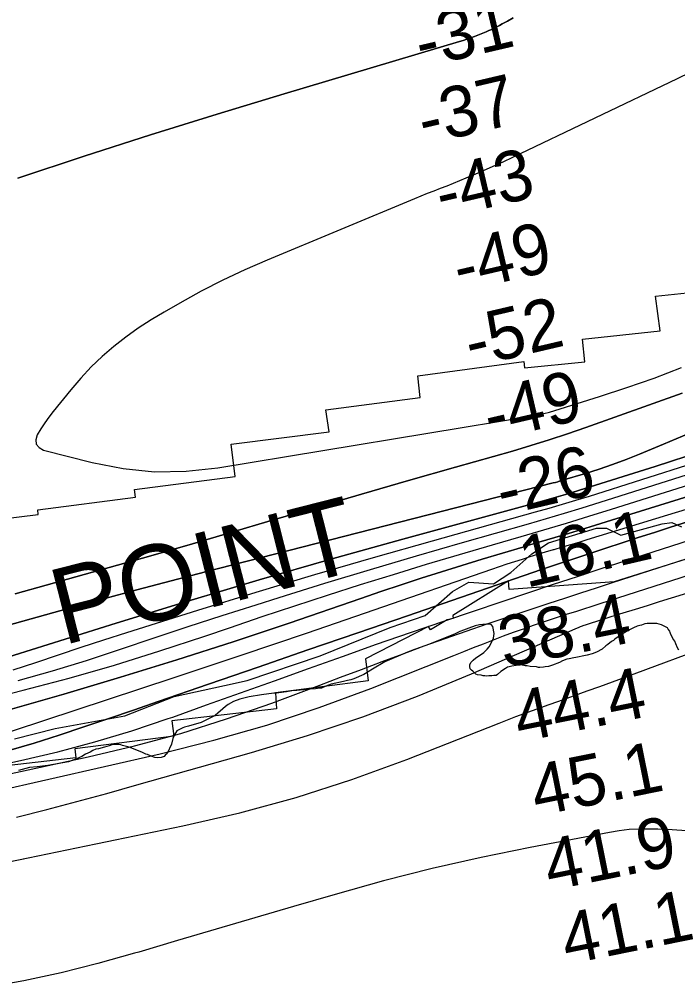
# Model space of a CAD drawing. Extents: x 3187622 to 3225504, y 800805 to 826213.
# Drawn here: x 3215002 to 3215871, y 810085 to 811363 of the extents above; entities that cross this region are included whole.
import ezdxf

# ---------------------------------------------------------------- set-up
doc = ezdxf.new("R2010")
doc.units = 0
for name, color, linetype in [('V-RIVR-EDGE', 7, 'Continuous'), ('V-RIVR-RANG', 7, 'Continuous'), ('V-RRAP-RVMT', 7, 'Continuous'), ('V-RRAP-RVMT-IDEN', 7, 'Continuous'), ('V-SITE-VEGE', 7, 'Continuous'), ('V-TOPO-DPTH', 7, 'Continuous'), ('V-TOPO-MAJR', 7, 'Continuous'), ('V-TOPO-MINR', 7, 'Continuous'), ('V-TOPO-WATR', 7, 'Continuous')]:
    doc.layers.add(name, color=color, linetype=linetype)

msp = doc.modelspace()

# ---------------------------------------------------------------- linework, layer by layer
at = {"layer": 'V-RIVR-EDGE'}
msp.add_lwpolyline([(3214995.4, 810413.4), (3215049.4, 810427.1), (3215141.1, 810443.9), (3215206.4, 810469.4), (3215272.9, 810484), (3215302.9, 810490.4), (3215399.1, 810523.2), (3215491.3, 810560.4), (3215537.5, 810576.3), (3215574, 810608), (3215595.4, 810620.5), (3215628, 810618.3), (3215650.6, 810633), (3215678.5, 810657.7), (3215700.7, 810672), (3215763.8, 810691.4), (3215777.2, 810691.4), (3215795.9, 810682.2), (3215850.7, 810697.3), (3215863.3, 810699), (3215875.9, 810693.3)], dxfattribs=at)
at = {"layer": 'V-RRAP-RVMT'}
for p, q in [((3215841.8, 810997.9), (3215950, 811008.7)), ((3215847.9, 810951.9), (3215841.8, 810997.9)), ((3215745.4, 810941), (3215847.9, 810951.9)), ((3215748.3, 810911), (3215745.4, 810941)), ((3215528.2, 810892.6), (3215667.8, 810911.3)), ((3215667.8, 810911.3), (3215668.7, 810903.2)), ((3215668.7, 810903.2), (3215748.3, 810911)), ((3215531.2, 810864.1), (3215528.2, 810892.6)), ((3215406.7, 810847.8), (3215531.2, 810864.1)), ((3215411, 810818.5), (3215406.7, 810847.8)), ((3215281.7, 810802.5), (3215411, 810818.5)), ((3215286.7, 810759.7), (3215281.7, 810802.5)), ((3215154.1, 810742.5), (3215286.7, 810759.7)), ((3215026.2, 810715.8), (3215155.4, 810732.6)), ((3215155.4, 810732.6), (3215154.1, 810742.5)), ((3214909.7, 810694.8), (3215026.9, 810709.7)), ((3215026.9, 810709.7), (3215026.2, 810715.8)), ((3215899, 810656), (3215787, 810620.7)), ((3215647.6, 810621.9), (3215574.4, 810576.4)), ((3215648.7, 810610.8), (3215647.6, 810621.9)), ((3215787, 810620.7), (3215648.7, 810610.8)), ((3215566.9, 810570.6), (3215544.9, 810557.6)), ((3215574.5, 810572.4), (3215566.9, 810570.6)), ((3215574.4, 810576.4), (3215574.5, 810572.4)), ((3215542.2, 810561.8), (3215458.8, 810519.3)), ((3215544.9, 810557.6), (3215542.2, 810561.8)), ((3215458.8, 810519.3), (3215462.6, 810490.1)), ((3215462.6, 810490.1), (3215340, 810474.3)), ((3215340, 810474.3), (3215341.4, 810453.3)), ((3215341.4, 810453.3), (3215203.2, 810437.5)), ((3215203.2, 810437.5), (3215206.1, 810416.9)), ((3215206.1, 810416.9), (3215075.3, 810400.4)), ((3215075.3, 810400.4), (3215076.6, 810388.5)), ((3215076.6, 810388.5), (3214948.5, 810373.8))]:
    msp.add_line(p, q, dxfattribs=at)
at = {"layer": 'V-SITE-VEGE'}
for points in [[(3215820.9, 810563.3), (3215817.7, 810562.1), (3215812.7, 810560.1), (3215810.3, 810558.9), (3215805.8, 810556.4), (3215799.2, 810552.4), (3215796.3, 810550.7), (3215788.1, 810545), (3215786.4, 810543.4), (3215783.6, 810541.8), (3215779, 810538.1), (3215776.2, 810536.1), (3215771.2, 810532), (3215763.8, 810527.9), (3215758.1, 810525.5), (3215751.5, 810523.9), (3215747, 810523.1), (3215738.8, 810521.1), (3215736.8, 810520.7), (3215733.9, 810520.3), (3215727.7, 810519.1), (3215724.9, 810518.7), (3215719.1, 810516.3), (3215715, 810514.2), (3215706, 810510.6), (3215700.3, 810509), (3215696.2, 810508.6), (3215693.7, 810508.2), (3215689.2, 810507.8), (3215687.1, 810507.8), (3215684.7, 810508.6), (3215676.5, 810509.1), (3215672.4, 810509.9), (3215669.9, 810509.9), (3215663.8, 810511.2), (3215661.3, 810510.8), (3215657.7, 810510.4), (3215651.9, 810509.6), (3215648.6, 810508.4), (3215646.6, 810508), (3215643.7, 810506.4), (3215637.5, 810502.3), (3215633, 810498.6), (3215631.4, 810497), (3215628.3, 810497.1), (3215625.5, 810496.9), (3215621.9, 810496.5), (3215618.9, 810496.3), (3215616.6, 810496.5), (3215614.1, 810496.6), (3215611.6, 810497.4), (3215606.8, 810497.9), (3215604.6, 810499), (3215600.8, 810502.8), (3215598.8, 810504.1), (3215597.1, 810505.9), (3215596.6, 810508.9), (3215596.6, 810511), (3215598.2, 810514.2), (3215601, 810517.5), (3215604.6, 810520.4), (3215612, 810525.4), (3215615.1, 810527.6), (3215617.1, 810529.4), (3215619.7, 810531.9), (3215622.2, 810535.1), (3215625.9, 810541.6), (3215627.7, 810546.4), (3215628.5, 810549.4), (3215629, 810552.4), (3215626.9, 810561.6), (3215624.7, 810564.6), (3215618.4, 810564.7), (3215609.3, 810563.8), (3215603.7, 810562.6), (3215595.3, 810559.5), (3215588.2, 810557), (3215583.6, 810555.3), (3215576.5, 810551.7), (3215562, 810546.1), (3215545.8, 810539.5), (3215538.7, 810536.5), (3215523.7, 810531.4), (3215514.5, 810527.8), (3215484.6, 810515.1), (3215468, 810505.5), (3215456.8, 810498.3), (3215443.6, 810492.7), (3215439.5, 810491.5), (3215435.2, 810490.5), (3215429.9, 810489.1), (3215413.7, 810485.5), (3215406.8, 810483.1), (3215400.7, 810480.6), (3215398.2, 810480.2), (3215393.1, 810479.5), (3215384.3, 810479.1), (3215377.5, 810478.2), (3215368.1, 810477.3), (3215361.8, 810476.9), (3215354.5, 810475.7)], [(3215872.4, 810530.7), (3215870.8, 810533.6), (3215868.4, 810538.9), (3215867.1, 810542.6), (3215864.7, 810545.9), (3215861.5, 810552.5), (3215861.1, 810553.7), (3215860.7, 810555.8), (3215858.6, 810558.2), (3215857.4, 810559.9), (3215853.3, 810562.4), (3215849.6, 810564), (3215843.5, 810565.7), (3215830.8, 810565.7), (3215827.5, 810565.3), (3215823.4, 810563.7), (3215820.9, 810563.3)], [(3215354.5, 810475.7), (3215348.1, 810474.6), (3215341.3, 810473.9), (3215337.8, 810474), (3215321.8, 810471.7), (3215305.4, 810469.1), (3215293.2, 810465.7), (3215284.6, 810462.8), (3215277.7, 810458.9), (3215274.1, 810456.4), (3215260.6, 810444.5), (3215242, 810434.9), (3215225.3, 810430.3), (3215220, 810429.1), (3215217.7, 810428.2), (3215209.8, 810424), (3215206.7, 810418.7), (3215204.8, 810414.2), (3215202.7, 810406.4), (3215197, 810394.4), (3215194.7, 810391.9), (3215193.1, 810390.4), (3215189.1, 810388.7), (3215185, 810388.5), (3215181, 810389), (3215176, 810390.6), (3215171.2, 810392.7), (3215168.9, 810393.2), (3215163.9, 810395.8), (3215146.8, 810402.4), (3215138, 810404.8), (3215136, 810405.6), (3215133.8, 810405.9), (3215128, 810405.9), (3215124.2, 810405.5), (3215120.4, 810404.3), (3215114.5, 810402.6), (3215106.4, 810400.2), (3215103.1, 810399.7), (3215099.1, 810398.3), (3215095.5, 810396), (3215089.4, 810393.1), (3215084.3, 810390.4), (3215077.4, 810387.2), (3215067, 810383.3), (3215039.7, 810378.4), (3215025.5, 810376.8), (3215015.6, 810375.5), (3215000.9, 810371.9)]]:
    msp.add_lwpolyline(points, dxfattribs=at)
at = {"layer": 'V-TOPO-DPTH'}
for points in [[(3214999.8, 811153.6), (3215087.4, 811182.5), (3215175.2, 811210.7), (3215263.3, 811238.1), (3215351.6, 811264.8), (3215583, 811333.6), (3215588, 811335.2), (3215592.9, 811336.8), (3215597.8, 811338.6), (3215602.7, 811340.5), (3215618.3, 811346.7), (3215621.9, 811348.2), (3215625.5, 811349.8), (3215629, 811351.5), (3215632.5, 811353.2), (3215636, 811355.1), (3215639.4, 811357), (3215642.8, 811358.9), (3215646.3, 811360.8), (3215653.7, 811365.1)], [(3215653.7, 811365.1), (3215646.3, 811360.8), (3215642.8, 811358.9), (3215639.4, 811357), (3215636, 811355.1), (3215632.5, 811353.2), (3215629, 811351.5), (3215625.5, 811349.8), (3215621.9, 811348.2), (3215618.3, 811346.7), (3215602.7, 811340.5), (3215597.8, 811338.6), (3215592.9, 811336.8), (3215588, 811335.2), (3215583, 811333.6), (3215351.6, 811264.8), (3215263.3, 811238.1), (3215175.2, 811210.7), (3215087.4, 811182.5), (3214999.8, 811153.6)], [(3216478.3, 810917.8), (3215783.8, 810702.1), (3215755.4, 810693.3), (3215726.9, 810684.6), (3215698.4, 810676.1), (3215669.9, 810667.6), (3215666.6, 810666.7), (3215639.8, 810658.7), (3215612.9, 810650.6), (3215586.1, 810642.3), (3215559.3, 810634), (3215532.6, 810625.5), (3215505.9, 810616.8), (3215479.3, 810607.9), (3215452.7, 810598.9), (3215358.3, 810566.4), (3215284.3, 810541.6), (3215210.1, 810517.6), (3215135.6, 810494.8), (3215060.8, 810472.7), (3214888, 810423.2)], [(3214888, 810423.2), (3215060.8, 810472.7), (3215135.6, 810494.8), (3215210.1, 810517.6), (3215284.3, 810541.6), (3215358.3, 810566.4), (3215452.7, 810598.9), (3215479.3, 810607.9), (3215505.9, 810616.8), (3215532.6, 810625.5), (3215559.3, 810634), (3215586.1, 810642.3), (3215612.9, 810650.6), (3215639.8, 810658.7), (3215666.6, 810666.7), (3215669.9, 810667.6), (3215698.4, 810676.1), (3215726.9, 810684.6), (3215755.4, 810693.3), (3215783.8, 810702.1), (3216478.3, 810917.8)], [(3216465.5, 810882.6), (3215861.7, 810692.7), (3215840.4, 810685.9), (3215819, 810679.1), (3215797.7, 810672.3), (3215776.4, 810665.3), (3215755.1, 810658.3), (3215733.8, 810651.3), (3215712.6, 810644.1), (3215691.4, 810636.9), (3215514.4, 810576), (3215448.7, 810553.4), (3215383, 810530.8), (3215317.2, 810508.1), (3215251.5, 810485.5), (3215185.4, 810462.7), (3215152.7, 810451.5), (3215120, 810440.3), (3215087.2, 810429.2), (3215054.4, 810418.2), (3215021.5, 810407.7), (3214988.3, 810398)], [(3215877, 810869.5), (3215749.8, 810824.3), (3215725.7, 810816), (3215701.6, 810808), (3215677.2, 810800.5), (3215652.8, 810793.3), (3215577.8, 810772), (3215515.8, 810754.3), (3215453.8, 810736.5), (3215391.9, 810718.4), (3215330.1, 810700.3), (3215285.4, 810687), (3215230.5, 810671), (3215175.6, 810655.1), (3215120.7, 810639.5), (3215065.6, 810624.1), (3215037.3, 810616.3), (3214996.4, 810605.1)], [(3214996.4, 810605.1), (3215037.3, 810616.3), (3215065.6, 810624.1), (3215120.7, 810639.5), (3215175.6, 810655.1), (3215230.5, 810671), (3215285.4, 810687), (3215330.1, 810700.3), (3215391.9, 810718.4), (3215453.8, 810736.5), (3215515.8, 810754.3), (3215577.8, 810772), (3215652.8, 810793.3), (3215677.2, 810800.5), (3215701.6, 810808), (3215725.7, 810816), (3215749.8, 810824.3), (3215877, 810869.5)], [(3215885.9, 810816.4), (3215852.5, 810802.4), (3215820.5, 810789), (3215802.9, 810782), (3215785.2, 810775.4), (3215767.3, 810769.3), (3215749.3, 810763.6), (3215719.1, 810754.7), (3215716, 810753.8), (3215713, 810752.9), (3215709.9, 810752), (3215706.7, 810751.2), (3215338.7, 810657.4), (3215247.9, 810634), (3215157.1, 810610.1), (3215066.6, 810585.6), (3214976.1, 810560.6)], [(3214976.1, 810560.6), (3215066.6, 810585.6), (3215157.1, 810610.1), (3215247.9, 810634), (3215338.7, 810657.4), (3215706.7, 810751.2), (3215709.9, 810752), (3215713, 810752.9), (3215716, 810753.8), (3215719.1, 810754.7), (3215749.3, 810763.6), (3215767.3, 810769.3), (3215785.2, 810775.4), (3215802.9, 810782), (3215820.5, 810789), (3215852.5, 810802.4), (3215885.9, 810816.4)], [(3215000.4, 810490.6), (3215045.7, 810503.2), (3215090.7, 810517.1), (3215135.4, 810531.8), (3215180.1, 810546.9), (3215224.8, 810561.8), (3215269.6, 810576.3), (3215314.5, 810590.6), (3215345, 810600.2), (3215405.3, 810618.8), (3215465.7, 810637.2), (3215526.2, 810655), (3215586.8, 810672.5), (3215674.2, 810697.3), (3215697.8, 810704.2), (3215721.5, 810711.2), (3215745.1, 810718.4), (3215768.6, 810725.7), (3216034, 810809.7)], [(3215000.4, 810490.6), (3215045.7, 810503.2), (3215090.7, 810517.1), (3215135.4, 810531.8), (3215180.1, 810546.9), (3215224.8, 810561.8), (3215269.6, 810576.3), (3215314.5, 810590.6), (3215345, 810600.2), (3215405.3, 810618.8), (3215465.7, 810637.2), (3215526.2, 810655), (3215586.8, 810672.5), (3215674.2, 810697.3), (3215697.8, 810704.2), (3215721.5, 810711.2), (3215745.1, 810718.4), (3215768.6, 810725.7), (3216034, 810809.7)], [(3215903.2, 810793.2), (3215841.3, 810772.9), (3215741.4, 810741.6), (3215729.1, 810737.8), (3215716.8, 810734.1), (3215704.4, 810730.6), (3215692, 810727.1), (3215508.1, 810677), (3215413.2, 810650.5), (3215318.6, 810623.4), (3215224.2, 810595.2), (3215130, 810566.3), (3214972.4, 810516.9)], [(3214972.4, 810516.9), (3215130, 810566.3), (3215224.2, 810595.2), (3215318.6, 810623.4), (3215413.2, 810650.5), (3215508.1, 810677), (3215692, 810727.1), (3215704.4, 810730.6), (3215716.8, 810734.1), (3215729.1, 810737.8), (3215741.4, 810741.6), (3215841.3, 810772.9), (3215903.2, 810793.2)]]:
    msp.add_lwpolyline(points, dxfattribs=at)
at = {"layer": 'V-TOPO-MAJR'}
for points in [[(3215903.9, 811300.7), (3215870.5, 811284.6), (3215653, 811180.7), (3215640.1, 811174.7), (3215627.1, 811168.7), (3215614.1, 811163), (3215601, 811157.3), (3215591.6, 811153.3), (3215583.1, 811149.8), (3215574.6, 811146.4), (3215566.1, 811143), (3215557.6, 811139.7), (3215549, 811136.4), (3215540.5, 811133), (3215532, 811129.6), (3215523.5, 811126.1), (3215329.2, 811045.4), (3215299.7, 811032.5), (3215270.7, 811018.8), (3215242.1, 811004.1), (3215213.9, 810988.6), (3215193.2, 810976.7), (3215175.9, 810966.3), (3215159, 810955.3), (3215142.7, 810943.5), (3215126.7, 810931.2), (3215111.4, 810918.1), (3215096.8, 810904.3), (3215083, 810889.6), (3215069.9, 810874.3), (3215046.8, 810845.3), (3215041.1, 810837.9), (3215035.6, 810830.4), (3215030.4, 810822.7), (3215025.4, 810814.9), (3215023.9, 810808.3), (3215024.4, 810802.5), (3215028, 810798.1), (3215033.8, 810794.4), (3215098, 810778.1), (3215139.2, 810770.4), (3215180.6, 810766.1), (3215222.2, 810766.9), (3215264, 810771.2), (3215679.8, 810839.9), (3215687.2, 810841.3), (3215694.5, 810842.9), (3215701.7, 810844.8), (3215708.9, 810846.9), (3215767.7, 810865.2), (3215804, 810877.1), (3215840.2, 810889.7), (3215875.9, 810903.4)], [(3214893.7, 810326.8), (3215188.1, 810393.9), (3215258.7, 810411.7), (3215328.7, 810431.6), (3215397.7, 810454.8), (3215466, 810480.1), (3215575.5, 810523.6), (3215588.6, 810528.8), (3215601.7, 810533.9), (3215614.8, 810539.1), (3215627.9, 810544.3), (3215641, 810549.3), (3215654.2, 810554.2), (3215667.5, 810558.9), (3215680.8, 810563.4), (3215725.8, 810578.3), (3215736.6, 810581.8), (3215747.3, 810585.3), (3215758.1, 810588.8), (3215768.8, 810592.3), (3216413, 810798.9)]]:
    msp.add_lwpolyline(points, dxfattribs=at)
at = {"layer": 'V-TOPO-MINR'}
for points in [[(3215653.7, 811365.1), (3215646.3, 811360.8), (3215642.8, 811358.9), (3215639.4, 811357), (3215636, 811355.1), (3215632.5, 811353.2), (3215629, 811351.5), (3215625.5, 811349.8), (3215621.9, 811348.2), (3215618.3, 811346.7), (3215602.7, 811340.5), (3215597.8, 811338.6), (3215592.9, 811336.8), (3215588, 811335.2), (3215583, 811333.6), (3215351.6, 811264.8), (3215263.3, 811238.1), (3215175.2, 811210.7), (3215087.4, 811182.5), (3214999.8, 811153.6)], [(3214988.3, 810398), (3215021.5, 810407.7), (3215054.4, 810418.2), (3215087.2, 810429.2), (3215120, 810440.3), (3215152.7, 810451.5), (3215185.4, 810462.7), (3215251.5, 810485.5), (3215317.2, 810508.1), (3215383, 810530.8), (3215448.7, 810553.4), (3215514.4, 810576), (3215691.4, 810636.9), (3215712.6, 810644.1), (3215733.8, 810651.3), (3215755.1, 810658.3), (3215776.4, 810665.3), (3215797.7, 810672.3), (3215819, 810679.1), (3215840.4, 810685.9), (3215861.7, 810692.7), (3216465.5, 810882.6)], [(3214859.2, 810440.1), (3215007.2, 810477.6), (3215067.6, 810493.8), (3215127.8, 810510.9), (3215187.5, 810529.5), (3215246.9, 810549.1), (3215279.2, 810560.2), (3215322.4, 810574.8), (3215365.5, 810589.2), (3215408.9, 810603.3), (3215452.2, 810617.1), (3215495.7, 810630.6), (3215539.3, 810643.9), (3215582.9, 810656.9), (3215626.6, 810669.7), (3215664.3, 810680.6), (3215694.2, 810689.4), (3215724.1, 810698.3), (3215753.9, 810707.5), (3215783.7, 810716.7), (3216235.1, 810858.8)], [(3214996.4, 810605.1), (3215037.3, 810616.3), (3215065.6, 810624.1), (3215120.7, 810639.5), (3215175.6, 810655.1), (3215230.5, 810671), (3215285.4, 810687), (3215330.1, 810700.3), (3215391.9, 810718.4), (3215453.8, 810736.5), (3215515.8, 810754.3), (3215577.8, 810772), (3215652.8, 810793.3), (3215677.2, 810800.5), (3215701.6, 810808), (3215725.7, 810816), (3215749.8, 810824.3), (3215877, 810869.5)], [(3214976.1, 810560.6), (3215066.6, 810585.6), (3215157.1, 810610.1), (3215247.9, 810634), (3215338.7, 810657.4), (3215706.7, 810751.2), (3215709.9, 810752), (3215713, 810752.9), (3215716, 810753.8), (3215719.1, 810754.7), (3215749.3, 810763.6), (3215767.3, 810769.3), (3215785.2, 810775.4), (3215802.9, 810782), (3215820.5, 810789), (3215852.5, 810802.4), (3215885.9, 810816.4)], [(3215000.4, 810490.6), (3215045.7, 810503.2), (3215090.7, 810517.1), (3215135.4, 810531.8), (3215180.1, 810546.9), (3215224.8, 810561.8), (3215269.6, 810576.3), (3215314.5, 810590.6), (3215345, 810600.2), (3215405.3, 810618.8), (3215465.7, 810637.2), (3215526.2, 810655), (3215586.8, 810672.5), (3215674.2, 810697.3), (3215697.8, 810704.2), (3215721.5, 810711.2), (3215745.1, 810718.4), (3215768.6, 810725.7), (3216034, 810809.7)], [(3214972.4, 810516.9), (3215130, 810566.3), (3215224.2, 810595.2), (3215318.6, 810623.4), (3215413.2, 810650.5), (3215508.1, 810677), (3215692, 810727.1), (3215704.4, 810730.6), (3215716.8, 810734.1), (3215729.1, 810737.8), (3215741.4, 810741.6), (3215841.3, 810772.9), (3215903.2, 810793.2)], [(3214998.2, 810310), (3215038.1, 810320.3), (3215077.9, 810330.8), (3215117.6, 810341.6), (3215157.3, 810352.7), (3215308.3, 810395.4), (3215382.2, 810417.9), (3215455.4, 810442.4), (3215527.5, 810469.8), (3215599, 810499.3), (3215739, 810560.2), (3215739.9, 810560.6), (3215742.6, 810561.8), (3215745.4, 810562.8), (3215746.3, 810563.2), (3215750.7, 810564.6), (3215753.1, 810565.4), (3215783.3, 810574.9), (3215799.3, 810579.8), (3215815.2, 810584.8), (3215831.1, 810589.7), (3215847.1, 810594.6), (3216490.9, 810791.4)], [(3214993.8, 810504.6), (3215023.8, 810514.5), (3215053.7, 810524.6), (3215083.6, 810534.5), (3215113.6, 810544.2), (3215143.7, 810553.8), (3215237.6, 810583.2), (3215314.8, 810607), (3215392.1, 810630.3), (3215469.7, 810652.9), (3215547.3, 810674.9), (3215683.4, 810712.9), (3215701.3, 810717.9), (3215719, 810723.1), (3215736.8, 810728.5), (3215754.5, 810734), (3215893, 810777.8)], [(3214871, 810341.9), (3215092.7, 810389.6), (3215154.2, 810404.3), (3215215.2, 810420.7), (3215275.4, 810439.8), (3215335.1, 810460.7), (3215398.5, 810484.5), (3215426.1, 810494.8), (3215453.6, 810505.2), (3215481.1, 810515.5), (3215508.6, 810525.9), (3215536.2, 810536.1), (3215563.9, 810546.1), (3215591.7, 810555.8), (3215619.5, 810565.2), (3215701.2, 810592.4), (3215722.1, 810599.3), (3215743, 810606.2), (3215764, 810613), (3215784.9, 810619.8), (3216116.4, 810726.3)], [(3214952.3, 810411), (3215118.4, 810465.3), (3215206.5, 810494.4), (3215294.6, 810523.8), (3215382.5, 810553.6), (3215470.4, 810583.7), (3215625.8, 810637.5), (3215635.9, 810640.9), (3215646, 810644.3), (3215656.1, 810647.6), (3215666.2, 810650.8), (3215676.4, 810654), (3215686.6, 810657.1), (3215696.7, 810660.2), (3215706.9, 810663.2), (3215708.2, 810663.6), (3215719.1, 810666.8), (3215729.9, 810670.1), (3215740.8, 810673.3), (3215751.6, 810676.6), (3215857.9, 810709.1), (3215921.8, 810728.7)], [(3214855.2, 810353), (3215003.4, 810384.8), (3215052.7, 810396.5), (3215101.8, 810409.4), (3215150.3, 810424.1), (3215198.4, 810440.2), (3215204.4, 810442.3), (3215249.2, 810458.2), (3215294.1, 810474.2), (3215338.9, 810490.3), (3215383.7, 810506.4), (3215428.6, 810522.4), (3215473.5, 810538.3), (3215518.5, 810553.8), (3215563.6, 810569.1), (3215675.7, 810606.9), (3215707.2, 810617.5), (3215738.6, 810627.9), (3215770.1, 810638.2), (3215801.6, 810648.5), (3215887.8, 810676.3)], [(3214898.5, 810232.9), (3215217.8, 810298.6), (3215293, 810316.1), (3215367.4, 810336.1), (3215440.7, 810360), (3215513.3, 810386.3), (3215635.3, 810434.3), (3215646.3, 810438.6), (3215657.3, 810442.8), (3215668.3, 810446.9), (3215679.4, 810451), (3215690.5, 810455), (3215701.6, 810459), (3215712.7, 810462.9), (3215723.8, 810466.8), (3215735, 810470.8), (3215751.7, 810476.7), (3215768.3, 810482.6), (3215785, 810488.7), (3215801.6, 810494.8), (3216164.7, 810629.4)], [(3215882.7, 810292.2), (3215863.8, 810293.5), (3215844.8, 810294.2), (3215833.1, 810294.5), (3215820, 810294.3), (3215807, 810293.7), (3215794, 810292.2), (3215781, 810290.1), (3215676.5, 810270.3), (3215611.5, 810257), (3215546.8, 810242.4), (3215482.6, 810226), (3215418.7, 810208.3), (3215364.1, 810192.3), (3215313, 810177.4), (3215261.9, 810162.3), (3215210.9, 810147.3), (3215159.8, 810132.1), (3215154.2, 810130.5), (3215105.7, 810117), (3215057, 810104.8), (3215007.8, 810094.4), (3214958.3, 810085.2)]]:
    msp.add_lwpolyline(points, dxfattribs=at)
at = {"layer": 'V-TOPO-WATR'}
msp.add_lwpolyline([(3214888, 810423.2), (3215060.8, 810472.7), (3215135.6, 810494.8), (3215210.1, 810517.6), (3215284.3, 810541.6), (3215358.3, 810566.4), (3215452.7, 810598.9), (3215479.3, 810607.9), (3215505.9, 810616.8), (3215532.6, 810625.5), (3215559.3, 810634), (3215586.1, 810642.3), (3215612.9, 810650.6), (3215639.8, 810658.7), (3215666.6, 810666.7), (3215669.9, 810667.6), (3215698.4, 810676.1), (3215726.9, 810684.6), (3215755.4, 810693.3), (3215783.8, 810702.1), (3216478.3, 810917.8)], dxfattribs=at)

# ---------------------------------------------------------------- texts
at = {"layer": 'V-RIVR-RANG'}
for s, rotation, p in [('-31', 13.1556, (3215532.5, 811298.8)), ('-37', 13.1556, (3215536.4, 811197)), ('-43', 13.1556, (3215559.6, 811099.8)), ('-49', 13.1556, (3215583, 811002.6)), ('-52', 13.1556, (3215598.2, 810903.5)), ('-49', 13.1556, (3215623.2, 810806.7)), ('-26', 13.1556, (3215639.9, 810707.9)), ('16.1', 13.1556, (3215671.1, 810612.6)), ('38.4', 11.4483, (3215642.2, 810506.8)), ('44.4', 11.4483, (3215662.3, 810408.8)), ('45.1', 11.4483, (3215684.7, 810311.3)), ('41.9', 11.4483, (3215702.2, 810212.9)), ('41.1', 11.4483, (3215724.8, 810115.4))]:
    msp.add_text(s, height=67, rotation=rotation, dxfattribs=at).set_placement(p)
at = {"layer": 'V-RRAP-RVMT-IDEN'}
msp.add_text('POINT', height=100, rotation=14.2744, dxfattribs=at).set_placement((3215059.6, 810536.8))

doc.saveas('drawing.dxf')
